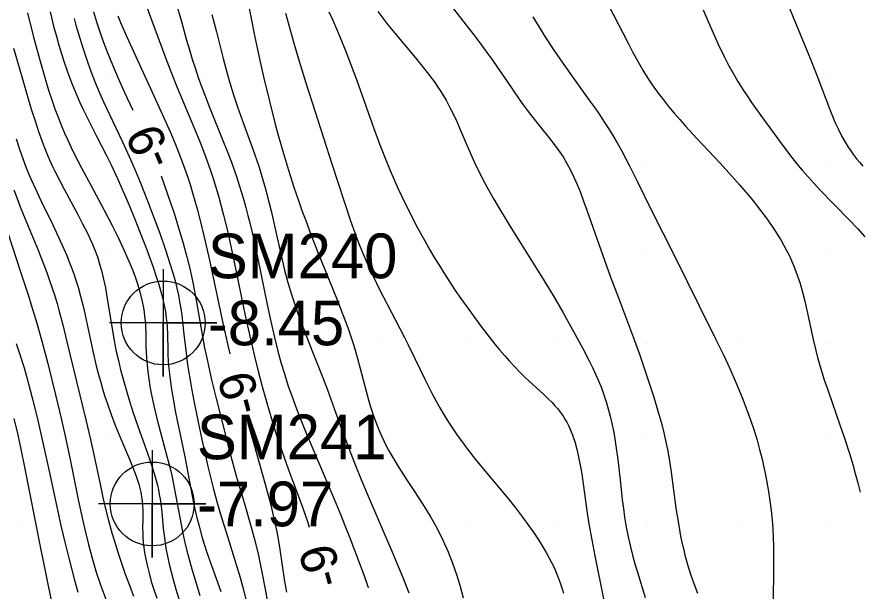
# Model space of a CAD drawing. Extents: x 2602990 to 2605851, y 618069 to 619180.
# Drawn here: x 2604134.74 to 2604181.87, y 618656.17 to 618688.28 of the extents above; entities that cross this region are included whole.
import ezdxf

# ---------------------------------------------------------------- set-up
doc = ezdxf.new("R2010")
doc.units = 0
for name, color, linetype in [('Default', 7, 'Continuous'), ('DTM Contours Major', 7, 'Continuous'), ('DTM Contours Minor', 7, 'Continuous'), ('DTM Contours Minor Text', 7, 'Continuous'), ('Exist DTM Regular Point Underwater CELL', 7, 'Continuous'), ('Exist DTM Regular Point Underwater Cogo Elevation', 7, 'Continuous'), ('Exist DTM Regular Point Underwater Cogo Number', 7, 'Continuous'), ('Exist DTM Scan Elevation Point', 7, 'Continuous')]:
    doc.layers.add(name, color=color, linetype=linetype)

# ---------------------------------------------------------------- blocks, each defined once
blk = doc.blocks.new('POINT_DISPLAY')
at = {"layer": 'Default'}
blk.add_line((0, 0), (0, 0), dxfattribs=at)

msp = doc.modelspace()

# ---------------------------------------------------------------- linework, layer by layer
at = {"layer": 'DTM Contours Major'}
for points in [[(2604147.637, 618689.137), (2604148.021, 618687.237), (2604148.32, 618685.837), (2604148.542, 618684.86), (2604148.854, 618683.561), (2604149.183, 618682.279), (2604149.349, 618681.661), (2604149.638, 618680.634), (2604149.915, 618679.713), (2604150.222, 618678.755), (2604150.474, 618678.016), (2604150.672, 618677.458), (2604150.879, 618676.89), (2604151.095, 618676.316), (2604151.542, 618675.166), (2604152.641, 618672.458), (2604152.946, 618671.676), (2604153.229, 618670.908), (2604153.362, 618670.526), (2604153.564, 618669.904), (2604153.778, 618669.179), (2604153.912, 618668.685), (2604154.184, 618667.624), (2604154.328, 618667.08), (2604154.485, 618666.53), (2604154.663, 618665.979), (2604154.866, 618665.427), (2604154.983, 618665.145), (2604155.108, 618664.863), (2604155.242, 618664.582), (2604155.384, 618664.299), (2604155.536, 618664.015), (2604155.697, 618663.73), (2604156.092, 618663.076), (2604156.519, 618662.412), (2604156.962, 618661.738), (2604157.404, 618661.056), (2604157.831, 618660.365), (2604158.225, 618659.667), (2604158.549, 618659.017), (2604158.835, 618658.368), (2604159.086, 618657.729), (2604159.304, 618657.104), (2604159.492, 618656.502), (2604159.687, 618655.801)], [(2604134.69, 618681.458), (2604134.876, 618680.884), (2604135.082, 618680.305), (2604135.259, 618679.846), (2604135.451, 618679.385), (2604135.754, 618678.706), (2604136.077, 618678.021), (2604136.743, 618676.651), (2604137.065, 618675.973), (2604137.367, 618675.306), (2604137.523, 618674.94), (2604137.669, 618674.578), (2604137.805, 618674.22), (2604137.933, 618673.865), (2604138.051, 618673.511), (2604138.161, 618673.16), (2604138.301, 618672.665), (2604138.427, 618672.173), (2604138.54, 618671.686), (2604138.745, 618670.729), (2604139.005, 618669.51), (2604139.177, 618668.773), (2604139.288, 618668.339), (2604139.405, 618667.908), (2604139.529, 618667.481), (2604139.659, 618667.058), (2604139.796, 618666.641), (2604140.007, 618666.041), (2604140.22, 618665.483), (2604140.493, 618664.812), (2604141.029, 618663.555), (2604141.223, 618663.077), (2604141.399, 618662.605), (2604141.548, 618662.144), (2604141.662, 618661.698), (2604141.71, 618661.443), (2604141.743, 618661.194), (2604141.764, 618660.938), (2604141.773, 618660.686), (2604141.77, 618660.188), (2604141.766, 618659.684), (2604141.771, 618659.426), (2604141.784, 618659.163), (2604141.805, 618658.894), (2604141.835, 618658.619), (2604141.874, 618658.337), (2604141.923, 618658.047), (2604142.013, 618657.616), (2604142.123, 618657.171), (2604142.252, 618656.716), (2604142.397, 618656.253), (2604142.557, 618655.785)]]:
    msp.add_lwpolyline(points, dxfattribs=at)
at = {"layer": 'DTM Contours Minor'}
for points in [[(2604141.777, 618689.448), (2604142.444, 618687.621), (2604143.117, 618685.8), (2604143.469, 618684.892), (2604143.695, 618684.331), (2604144.624, 618682.11), (2604144.974, 618681.252), (2604145.218, 618680.626), (2604145.447, 618680.004), (2604145.556, 618679.692), (2604145.72, 618679.194), (2604145.875, 618678.695), (2604146.021, 618678.196), (2604146.158, 618677.698), (2604146.288, 618677.203), (2604146.484, 618676.398), (2604146.694, 618675.467), (2604147, 618674.018), (2604147.504, 618671.584), (2604147.756, 618670.43), (2604147.998, 618669.386), (2604148.243, 618668.396), (2604148.449, 618667.609), (2604148.7, 618666.701), (2604148.961, 618665.811), (2604149.271, 618664.818), (2604149.559, 618663.956), (2604149.893, 618663.016), (2604150.693, 618660.86), (2604150.973, 618660.073), (2604151.082, 618659.745)], [(2604143.62, 618689.099), (2604143.931, 618688.026), (2604144.226, 618686.978), (2604144.38, 618686.445), (2604144.541, 618685.909), (2604144.713, 618685.372), (2604144.892, 618684.843), (2604145.183, 618684.047), (2604145.52, 618683.184), (2604146.257, 618681.372), (2604146.496, 618680.767), (2604146.724, 618680.166), (2604146.881, 618679.733), (2604147.028, 618679.303), (2604147.168, 618678.876), (2604147.299, 618678.453), (2604147.423, 618678.033), (2604147.539, 618677.616), (2604147.652, 618677.184), (2604147.759, 618676.756), (2604147.955, 618675.908), (2604148.201, 618674.748), (2604148.722, 618672.193), (2604148.924, 618671.252), (2604149.132, 618670.346), (2604149.321, 618669.594), (2604149.511, 618668.901), (2604149.705, 618668.259), (2604149.908, 618667.639), (2604150.101, 618667.09), (2604150.375, 618666.362), (2604150.838, 618665.197), (2604151.334, 618664.003), (2604152.379, 618661.542), (2604152.842, 618660.426), (2604153.076, 618659.848), (2604153.349, 618659.159), (2604153.617, 618658.465), (2604153.876, 618657.772), (2604154.122, 618657.088), (2604154.351, 618656.422), (2604154.372, 618656.354)], [(2604167.571, 618689.414), (2604168.913, 618686.775), (2604169.144, 618686.333), (2604169.381, 618685.898), (2604169.721, 618685.307), (2604169.986, 618684.88), (2604170.251, 618684.482), (2604170.588, 618684.01), (2604170.87, 618683.638), (2604171.164, 618683.269), (2604171.469, 618682.901), (2604171.784, 618682.535), (2604172.108, 618682.171), (2604172.737, 618681.487), (2604174.044, 618680.097), (2604174.705, 618679.376), (2604175.146, 618678.876), (2604175.367, 618678.618), (2604175.809, 618678.087), (2604176.245, 618677.536), (2604176.665, 618676.97), (2604177.063, 618676.392), (2604177.43, 618675.807), (2604177.759, 618675.218), (2604177.912, 618674.912), (2604178.052, 618674.607), (2604178.182, 618674.301), (2604178.301, 618673.995), (2604178.411, 618673.688), (2604178.511, 618673.38), (2604178.655, 618672.881), (2604178.782, 618672.383), (2604178.894, 618671.889), (2604179.24, 618670.242), (2604179.385, 618669.626), (2604179.488, 618669.226), (2604179.667, 618668.602), (2604179.862, 618667.983), (2604180.072, 618667.362), (2604180.741, 618665.468), (2604180.975, 618664.781), (2604181.265, 618663.874), (2604181.451, 618663.248), (2604181.594, 618662.742), (2604181.733, 618662.225), (2604181.868, 618661.7)], [(2604177.671, 618689.39), (2604178.164, 618688.167), (2604179.129, 618685.831), (2604179.511, 618684.871), (2604179.966, 618683.648), (2604180.171, 618683.104), (2604180.319, 618682.733), (2604180.48, 618682.357), (2604180.656, 618681.978), (2604180.851, 618681.598), (2604181.068, 618681.219), (2604181.204, 618681.001), (2604181.349, 618680.784), (2604181.504, 618680.568), (2604181.668, 618680.353), (2604181.843, 618680.139), (2604182.028, 618679.926)], [(2604159.007, 618688.9), (2604159.93, 618687.725), (2604160.276, 618687.275), (2604160.618, 618686.822), (2604160.954, 618686.366), (2604161.283, 618685.912), (2604161.604, 618685.46), (2604162.147, 618684.672), (2604162.82, 618683.685), (2604163.039, 618683.371), (2604163.259, 618683.068), (2604163.506, 618682.74), (2604163.997, 618682.119), (2604164.466, 618681.535), (2604164.79, 618681.119), (2604165.081, 618680.718), (2604165.261, 618680.449), (2604165.48, 618680.089), (2604165.685, 618679.71), (2604165.872, 618679.323), (2604166.053, 618678.908), (2604166.233, 618678.464), (2604166.416, 618677.986), (2604166.6, 618677.482), (2604167.494, 618674.931), (2604167.906, 618673.79), (2604168.36, 618672.572), (2604169.205, 618670.343), (2604169.541, 618669.419), (2604169.861, 618668.479), (2604170.333, 618667.013), (2604170.586, 618666.185), (2604170.761, 618665.56), (2604170.895, 618665.027), (2604170.992, 618664.599), (2604171.094, 618664.091), (2604171.188, 618663.56), (2604171.301, 618662.817), (2604171.576, 618660.818), (2604171.71, 618659.952), (2604171.77, 618659.602), (2604171.836, 618659.251), (2604171.909, 618658.899), (2604171.989, 618658.546), (2604172.077, 618658.19), (2604172.225, 618657.661), (2604172.392, 618657.127), (2604172.576, 618656.591), (2604172.775, 618656.053)], [(2604173.104, 618688.668), (2604173.378, 618688.019), (2604173.652, 618687.392), (2604173.923, 618686.793), (2604174.273, 618686.062), (2604174.519, 618685.579), (2604174.782, 618685.098), (2604175.035, 618684.665), (2604175.31, 618684.226), (2604175.547, 618683.864), (2604175.795, 618683.5), (2604176.313, 618682.767), (2604177.317, 618681.383), (2604177.801, 618680.738), (2604178.054, 618680.414), (2604178.317, 618680.089), (2604178.635, 618679.712), (2604178.966, 618679.335), (2604179.308, 618678.958), (2604179.66, 618678.581), (2604180.386, 618677.829), (2604181.281, 618676.914), (2604181.714, 618676.451), (2604182.124, 618675.982)], [(2604135.324, 618688.506), (2604135.668, 618687.155), (2604135.847, 618686.48), (2604136.031, 618685.811), (2604136.221, 618685.15), (2604136.374, 618684.637), (2604136.532, 618684.133), (2604136.696, 618683.636), (2604136.866, 618683.147), (2604137.045, 618682.667), (2604137.232, 618682.196), (2604137.405, 618681.787), (2604137.586, 618681.384), (2604137.773, 618680.986), (2604137.966, 618680.591), (2604138.365, 618679.809), (2604138.867, 618678.868), (2604139.621, 618677.47), (2604140.046, 618676.655), (2604140.395, 618675.951), (2604140.72, 618675.255), (2604140.873, 618674.911), (2604141.048, 618674.5), (2604141.211, 618674.092), (2604141.36, 618673.689), (2604141.494, 618673.292), (2604141.611, 618672.902), (2604141.71, 618672.518), (2604141.764, 618672.267), (2604141.81, 618672.02), (2604141.848, 618671.774), (2604141.878, 618671.531), (2604141.901, 618671.29), (2604141.919, 618671.05), (2604141.938, 618670.567), (2604141.954, 618669.832), (2604141.963, 618669.581), (2604141.985, 618669.205), (2604142.018, 618668.821), (2604142.061, 618668.43), (2604142.113, 618668.033), (2604142.176, 618667.632), (2604142.248, 618667.227), (2604142.317, 618666.877), (2604142.393, 618666.526), (2604142.559, 618665.821), (2604142.742, 618665.118), (2604143.124, 618663.722), (2604143.301, 618663.023), (2604143.39, 618662.633), (2604143.473, 618662.242), (2604143.626, 618661.457), (2604143.911, 618659.889), (2604143.99, 618659.493), (2604144.107, 618658.961), (2604144.239, 618658.421), (2604144.382, 618657.877), (2604144.535, 618657.334), (2604144.694, 618656.796), (2604144.972, 618655.917)], [(2604136.594, 618688.555), (2604136.811, 618687.691), (2604136.945, 618687.198), (2604137.084, 618686.709), (2604137.231, 618686.224), (2604137.386, 618685.744), (2604137.548, 618685.27), (2604137.677, 618684.913), (2604137.813, 618684.558), (2604137.954, 618684.205), (2604138.102, 618683.853), (2604138.259, 618683.499), (2604138.423, 618683.143), (2604138.66, 618682.655), (2604139.173, 618681.646), (2604139.72, 618680.571), (2604140, 618680), (2604140.34, 618679.273), (2604140.678, 618678.518), (2604141.008, 618677.748), (2604141.329, 618676.974), (2604141.635, 618676.208), (2604141.923, 618675.464), (2604142.136, 618674.896), (2604142.333, 618674.351), (2604142.513, 618673.827), (2604142.672, 618673.326), (2604142.809, 618672.849), (2604142.922, 618672.396), (2604142.977, 618672.141), (2604143.023, 618671.894), (2604143.061, 618671.654), (2604143.091, 618671.421), (2604143.115, 618671.193), (2604143.132, 618670.97), (2604143.152, 618670.522), (2604143.168, 618669.639), (2604143.179, 618669.357), (2604143.196, 618669.07), (2604143.218, 618668.778), (2604143.245, 618668.479), (2604143.279, 618668.174), (2604143.32, 618667.863), (2604143.38, 618667.451), (2604143.45, 618667.028), (2604143.612, 618666.157), (2604143.958, 618664.474), (2604144.121, 618663.671), (2604144.516, 618661.601), (2604144.617, 618661.097), (2604144.782, 618660.347), (2604144.9, 618659.871), (2604145.081, 618659.22), (2604145.212, 618658.792), (2604145.341, 618658.395), (2604145.616, 618657.6), (2604146.128, 618656.143)], [(2604137.931, 618688.199), (2604138.037, 618687.825), (2604138.184, 618687.328), (2604138.425, 618686.554), (2604138.704, 618685.715), (2604138.893, 618685.187), (2604139.117, 618684.608), (2604139.353, 618684.041), (2604139.582, 618683.528), (2604140.08, 618682.474), (2604140.637, 618681.298), (2604141.014, 618680.474), (2604141.342, 618679.718), (2604141.622, 618679.041), (2604142.033, 618678.004), (2604142.392, 618677.067), (2604142.738, 618676.128), (2604143.063, 618675.201), (2604143.296, 618674.486), (2604143.404, 618674.135), (2604143.504, 618673.788), (2604143.596, 618673.444), (2604143.679, 618673.105), (2604143.763, 618672.722), (2604143.835, 618672.344), (2604143.898, 618671.969), (2604143.953, 618671.599), (2604144.001, 618671.231), (2604144.096, 618670.364), (2604144.174, 618669.64), (2604144.261, 618668.966), (2604144.331, 618668.492), (2604144.418, 618667.958), (2604144.517, 618667.399), (2604144.626, 618666.82), (2604144.869, 618665.616), (2604145, 618665), (2604145.135, 618664.38), (2604145.418, 618663.147), (2604145.564, 618662.54), (2604145.714, 618661.947), (2604145.94, 618661.106), (2604146.161, 618660.338), (2604146.448, 618659.407), (2604146.98, 618657.717), (2604147.212, 618656.926), (2604147.415, 618656.177), (2604147.782, 618654.721)], [(2604139.019, 618688.568), (2604139.197, 618688.003), (2604139.381, 618687.45), (2604139.57, 618686.913), (2604139.824, 618686.233), (2604140.078, 618685.6), (2604140.377, 618684.897), (2604140.754, 618684.06), (2604141.215, 618683.061)], [(2604140.373, 618688.336), (2604140.531, 618687.962), (2604140.866, 618687.211), (2604142.208, 618684.273), (2604142.882, 618682.802), (2604143.321, 618681.811), (2604143.603, 618681.143), (2604143.868, 618680.479), (2604144.114, 618679.816), (2604144.272, 618679.359), (2604144.42, 618678.903), (2604144.56, 618678.449), (2604144.691, 618677.997), (2604144.815, 618677.55), (2604145.005, 618676.817), (2604145.211, 618675.956), (2604145.496, 618674.675), (2604146.229, 618671.244), (2604146.547, 618669.834), (2604146.642, 618669.438)], [(2604145.64, 618688.406), (2604145.89, 618687.437), (2604146.263, 618685.956), (2604146.471, 618685.188), (2604146.642, 618684.599), (2604146.851, 618683.929), (2604147.076, 618683.252), (2604147.356, 618682.461), (2604147.857, 618681.089), (2604148.021, 618680.627), (2604148.272, 618679.879), (2604148.449, 618679.307), (2604148.614, 618678.731), (2604148.692, 618678.44), (2604148.82, 618677.936), (2604148.942, 618677.43), (2604149.281, 618675.924), (2604149.541, 618674.781), (2604149.704, 618674.115), (2604149.886, 618673.435), (2604150.085, 618672.758), (2604150.193, 618672.419), (2604150.323, 618672.032), (2604150.46, 618671.643), (2604150.752, 618670.857), (2604151.232, 618669.638), (2604151.748, 618668.34), (2604152.093, 618667.435), (2604152.57, 618666.115), (2604152.905, 618665.183), (2604153.083, 618664.7), (2604153.367, 618663.955), (2604153.669, 618663.189), (2604153.987, 618662.404), (2604154.317, 618661.608), (2604155, 618660), (2604155.691, 618658.399), (2604156.027, 618657.611), (2604156.348, 618656.836), (2604156.648, 618656.077)], [(2604149.753, 618688.487), (2604150.214, 618686.821), (2604150.509, 618685.81), (2604150.882, 618684.593), (2604151.403, 618682.964), (2604152.344, 618680.066), (2604153.04, 618677.905), (2604153.39, 618676.874), (2604153.629, 618676.208), (2604153.876, 618675.562), (2604154.134, 618674.93), (2604154.298, 618674.548), (2604154.468, 618674.169), (2604154.643, 618673.792), (2604155.008, 618673.039), (2604155.431, 618672.213), (2604156.147, 618670.854), (2604156.382, 618670.399), (2604156.612, 618669.944), (2604156.985, 618669.174), (2604157.533, 618668.024), (2604157.721, 618667.644), (2604157.931, 618667.233), (2604158.148, 618666.825), (2604158.375, 618666.42), (2604158.611, 618666.017), (2604158.858, 618665.618), (2604159.118, 618665.222), (2604159.311, 618664.942), (2604159.511, 618664.662), (2604159.93, 618664.103), (2604160.375, 618663.539), (2604160.815, 618662.998), (2604162.169, 618661.363), (2604162.599, 618660.829), (2604163.003, 618660.308), (2604163.358, 618659.824), (2604163.683, 618659.354), (2604163.981, 618658.895), (2604164.156, 618658.61), (2604164.322, 618658.328), (2604164.477, 618658.048), (2604164.623, 618657.768), (2604164.759, 618657.487), (2604164.884, 618657.205), (2604164.997, 618656.924), (2604165.101, 618656.639), (2604165.195, 618656.351), (2604165.281, 618656.058)], [(2604152.179, 618688.566), (2604152.394, 618688.093), (2604152.604, 618687.616), (2604152.809, 618687.137), (2604153.127, 618686.353), (2604153.43, 618685.564), (2604153.722, 618684.772), (2604154.693, 618682.032), (2604155.025, 618681.133), (2604155.318, 618680.385), (2604155.604, 618679.692), (2604155.847, 618679.132), (2604156.037, 618678.708), (2604156.236, 618678.279), (2604156.442, 618677.847), (2604156.656, 618677.412), (2604157.058, 618676.625), (2604157.437, 618675.923), (2604157.838, 618675.215), (2604158.048, 618674.859), (2604158.334, 618674.39), (2604158.63, 618673.921), (2604158.933, 618673.453), (2604159.243, 618672.989), (2604159.558, 618672.529), (2604160.138, 618671.709), (2604160.665, 618670.994), (2604160.93, 618670.648), (2604161.195, 618670.309), (2604161.46, 618669.978), (2604161.732, 618669.649), (2604162.004, 618669.33), (2604162.277, 618669.021), (2604162.551, 618668.723), (2604162.826, 618668.436), (2604163.103, 618668.162), (2604163.374, 618667.907), (2604164.168, 618667.185), (2604164.417, 618666.95), (2604164.652, 618666.712), (2604164.813, 618666.537), (2604164.965, 618666.357), (2604165.109, 618666.174), (2604165.244, 618665.985), (2604165.369, 618665.79), (2604165.486, 618665.588), (2604165.57, 618665.425), (2604165.649, 618665.259), (2604165.722, 618665.087), (2604165.791, 618664.91), (2604165.856, 618664.727), (2604165.916, 618664.539), (2604166.034, 618664.115), (2604166.136, 618663.67), (2604166.225, 618663.207), (2604166.305, 618662.73), (2604166.448, 618661.755), (2604166.619, 618660.536), (2604166.712, 618659.925), (2604166.865, 618659.035), (2604167.033, 618658.147), (2604167.52, 618655.746)], [(2604154.912, 618688.574), (2604155.188, 618688.205), (2604155.472, 618687.839), (2604155.856, 618687.367), (2604157.026, 618685.985), (2604157.399, 618685.533), (2604157.752, 618685.085), (2604157.934, 618684.841), (2604158.108, 618684.598), (2604158.274, 618684.354), (2604158.433, 618684.111), (2604158.583, 618683.867), (2604158.726, 618683.623), (2604158.943, 618683.223), (2604159.143, 618682.822), (2604159.329, 618682.423), (2604159.503, 618682.028), (2604160.092, 618680.635), (2604160.312, 618680.148), (2604160.58, 618679.597), (2604160.881, 618679.022), (2604161.104, 618678.618), (2604161.401, 618678.097), (2604161.72, 618677.552), (2604162.407, 618676.414), (2604163.399, 618674.814), (2604164.206, 618673.519), (2604164.706, 618672.696), (2604165.248, 618671.767), (2604165.849, 618670.692), (2604166.347, 618669.774), (2604166.724, 618669.051), (2604166.907, 618668.682), (2604167.082, 618668.306), (2604167.249, 618667.925), (2604167.405, 618667.536), (2604167.545, 618667.149), (2604167.673, 618666.755), (2604167.789, 618666.356), (2604167.895, 618665.951), (2604167.99, 618665.543), (2604168.075, 618665.131), (2604168.133, 618664.813), (2604168.236, 618664.172), (2604168.323, 618663.523), (2604168.469, 618662.233), (2604168.577, 618661.267), (2604168.637, 618660.787), (2604168.705, 618660.312), (2604168.799, 618659.753), (2604168.907, 618659.2), (2604169.031, 618658.651), (2604169.151, 618658.175), (2604169.281, 618657.7), (2604169.418, 618657.227), (2604169.852, 618655.817)], [(2604163.58, 618688.293), (2604163.932, 618687.703), (2604164.282, 618687.138), (2604164.753, 618686.413), (2604165.243, 618685.695), (2604165.877, 618684.806), (2604166.769, 618683.576), (2604167.033, 618683.204), (2604167.294, 618682.825), (2604167.552, 618682.438), (2604167.803, 618682.044), (2604168.049, 618681.641), (2604168.291, 618681.23), (2604168.527, 618680.812), (2604168.759, 618680.387), (2604168.985, 618679.957), (2604169.414, 618679.102), (2604170.252, 618677.376), (2604170.88, 618676.125), (2604171.505, 618674.888), (2604172.864, 618672.131), (2604173.812, 618670.237), (2604174.244, 618669.338), (2604174.577, 618668.613), (2604174.933, 618667.801), (2604175.267, 618666.997), (2604175.478, 618666.46), (2604175.741, 618665.745), (2604175.919, 618665.217), (2604176.108, 618664.605), (2604176.252, 618664.088), (2604176.39, 618663.545), (2604176.456, 618663.262), (2604176.561, 618662.775), (2604176.66, 618662.27), (2604176.75, 618661.749), (2604176.829, 618661.217), (2604176.897, 618660.676), (2604176.95, 618660.131), (2604176.984, 618659.651), (2604177.008, 618659.172), (2604177.022, 618658.695), (2604177.029, 618658.219), (2604177.025, 618657.281), (2604177.002, 618655.729)], [(2604134.556, 618686.532), (2604135, 618685), (2604135.376, 618683.694), (2604135.562, 618683.069), (2604135.751, 618682.462), (2604135.945, 618681.876), (2604136.15, 618681.31), (2604136.26, 618681.023), (2604136.492, 618680.465), (2604136.738, 618679.922), (2604136.865, 618679.654), (2604137.119, 618679.145), (2604137.381, 618678.644), (2604138.167, 618677.186), (2604138.413, 618676.718), (2604138.7, 618676.143), (2604138.833, 618675.858), (2604138.958, 618675.575), (2604139.075, 618675.29), (2604139.237, 618674.855), (2604139.382, 618674.4), (2604139.468, 618674.091), (2604139.583, 618673.615), (2604139.683, 618673.128), (2604139.772, 618672.632), (2604140.076, 618670.739), (2604140.178, 618670.161), (2604140.295, 618669.577), (2604140.41, 618669.064), (2604140.537, 618668.545), (2604140.674, 618668.024), (2604140.82, 618667.503), (2604140.973, 618666.987), (2604141.223, 618666.201), (2604141.499, 618665.389), (2604142.149, 618663.575), (2604142.289, 618663.159), (2604142.417, 618662.75), (2604142.529, 618662.349), (2604142.593, 618662.087), (2604142.649, 618661.829), (2604142.698, 618661.572), (2604142.74, 618661.318), (2604142.776, 618661.065), (2604142.831, 618660.585), (2604142.917, 618659.665), (2604142.943, 618659.428), (2604143, 618659.001), (2604143.071, 618658.566), (2604143.154, 618658.126), (2604143.248, 618657.685), (2604143.353, 618657.248), (2604143.466, 618656.818), (2604143.626, 618656.272), (2604143.797, 618655.744)], [(2604142.795, 618679.387), (2604142.969, 618678.916), (2604143.165, 618678.367), (2604143.349, 618677.827), (2604143.522, 618677.3), (2604143.776, 618676.49), (2604144.032, 618675.628), (2604144.24, 618674.858), (2604144.398, 618674.214), (2604144.494, 618673.784), (2604144.585, 618673.339), (2604144.752, 618672.436), (2604145.05, 618670.724), (2604145.23, 618669.78), (2604145.387, 618669.027), (2604145.619, 618667.994), (2604145.868, 618666.948), (2604146.203, 618665.611), (2604146.645, 618663.924), (2604147.001, 618662.619), (2604147.434, 618661.122), (2604147.829, 618659.753), (2604147.999, 618659.124), (2604148.16, 618658.487), (2604148.235, 618658.164), (2604148.336, 618657.699), (2604148.431, 618657.228), (2604148.609, 618656.273), (2604148.963, 618654.281)], [(2604133.491, 618678.444), (2604134.948, 618674.02), (2604135.368, 618672.735), (2604135.617, 618671.946), (2604135.854, 618671.152), (2604136.113, 618670.222), (2604136.462, 618668.893), (2604136.9, 618667.141), (2604137.232, 618665.75), (2604137.473, 618664.672), (2604137.711, 618663.526), (2604138.18, 618661.195), (2604138.415, 618660.108), (2604138.546, 618659.546), (2604138.736, 618658.781), (2604138.945, 618658.005), (2604139.175, 618657.228), (2604139.427, 618656.461), (2604139.701, 618655.715)], [(2604134.566, 618678.603), (2604134.745, 618678.127), (2604134.928, 618677.657), (2604135.278, 618676.795), (2604135.926, 618675.237), (2604136.082, 618674.85), (2604136.25, 618674.417), (2604136.412, 618673.983), (2604136.567, 618673.549), (2604136.714, 618673.116), (2604136.854, 618672.684), (2604136.984, 618672.253), (2604137.09, 618671.882), (2604137.287, 618671.142), (2604137.557, 618670.039), (2604138.076, 618667.884), (2604138.618, 618665.674), (2604138.836, 618664.732), (2604139.055, 618663.723), (2604139.405, 618662.063), (2604139.529, 618661.496), (2604139.66, 618660.925), (2604139.859, 618660.122), (2604140.048, 618659.424), (2604140.185, 618658.956), (2604140.375, 618658.346), (2604140.579, 618657.731), (2604140.796, 618657.114), (2604141.025, 618656.499), (2604141.264, 618655.889)], [(2604134.704, 618670.018), (2604134.928, 618669.348), (2604135.14, 618668.664), (2604135.373, 618667.841), (2604135.598, 618666.982), (2604135.869, 618665.874), (2604136.134, 618664.727), (2604136.535, 618662.877), (2604136.962, 618660.886), (2604137.196, 618659.84), (2604137.414, 618658.917), (2604137.64, 618658.006), (2604137.962, 618656.778), (2604138.148, 618656.111)], [(2604134.569, 618665.816), (2604134.768, 618664.993), (2604134.963, 618664.11), (2604135.171, 618663.103), (2604136.041, 618658.665), (2604136.408, 618656.835), (2604136.642, 618655.739)], [(2604147.648, 618665.567), (2604147.975, 618664.402), (2604148.618, 618662.147), (2604148.871, 618661.206), (2604148.99, 618660.729), (2604149.144, 618660.057), (2604149.262, 618659.477), (2604149.334, 618659.085), (2604149.432, 618658.502), (2604149.704, 618656.71), (2604149.802, 618656.11)]]:
    msp.add_lwpolyline(points, dxfattribs=at)
at = {"layer": 'Exist DTM Regular Point Underwater CELL'}
for points in [[(2604142.913, 618674.167), (2604142.913, 618668.167), (2604142.913, 618671.167), (2604145.913, 618671.167), (2604139.913, 618671.167)], [(2604142.303, 618664.046), (2604142.303, 618658.046), (2604142.303, 618661.046), (2604145.303, 618661.046), (2604139.303, 618661.046)]]:
    msp.add_lwpolyline(points, dxfattribs=at)
for centre in [(2604142.913, 618671.167), (2604142.303, 618661.046)]:
    msp.add_circle(centre, 2.344, dxfattribs=at)

# ---------------------------------------------------------------- block references
at = {"layer": 'Exist DTM Scan Elevation Point', "xscale": 1.3123333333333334, "yscale": 1.3123333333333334}
for p in [(2604135, 618685), (2604140, 618685), (2604145, 618685), (2604150, 618685), (2604155, 618685), (2604160, 618685), (2604165, 618685), (2604170, 618685), (2604175, 618685), (2604180, 618685), (2604135, 618680), (2604140, 618680), (2604145, 618680), (2604150, 618680), (2604155, 618680), (2604160, 618680), (2604165, 618680), (2604170, 618680), (2604175, 618680), (2604180, 618680), (2604135, 618675), (2604140, 618675), (2604145, 618675), (2604150, 618675), (2604155, 618675), (2604160, 618675), (2604165, 618675), (2604170, 618675), (2604175, 618675), (2604180, 618675), (2604135, 618670), (2604140, 618670), (2604145, 618670), (2604150, 618670), (2604155, 618670), (2604160, 618670), (2604165, 618670), (2604170, 618670), (2604175, 618670), (2604180, 618670), (2604135, 618665), (2604140, 618665), (2604145, 618665), (2604150, 618665), (2604155, 618665), (2604160, 618665), (2604165, 618665), (2604170, 618665), (2604175, 618665), (2604180, 618665), (2604135, 618660), (2604140, 618660), (2604145, 618660), (2604150, 618660), (2604155, 618660), (2604160, 618660), (2604165, 618660), (2604170, 618660), (2604175, 618660), (2604180, 618660)]:
    msp.add_blockref('POINT_DISPLAY', p, dxfattribs=at)

# ---------------------------------------------------------------- texts
at = {"layer": 'DTM Contours Minor Text'}
for rotation, p in [(113.2658, (2604143.539, 618680.281)), (104.5664, (2604148.462, 618666.323)), (105.1713, (2604153.007, 618656.67))]:
    msp.add_text('-9', height=2, rotation=rotation, dxfattribs=at).set_placement(p)
at = {"layer": 'Exist DTM Regular Point Underwater Cogo Elevation'}
for s, p in [('-8.45', (2604145.413, 618669.917)), ('-7.97', (2604144.803, 618659.796))]:
    msp.add_text(s, height=2.5, dxfattribs=at).set_placement(p)
at = {"layer": 'Exist DTM Regular Point Underwater Cogo Number'}
for s, p in [('SM240', (2604145.413, 618673.667)), ('SM241', (2604144.803, 618663.546))]:
    msp.add_text(s, height=2.5, dxfattribs=at).set_placement(p)

doc.saveas('drawing.dxf')
